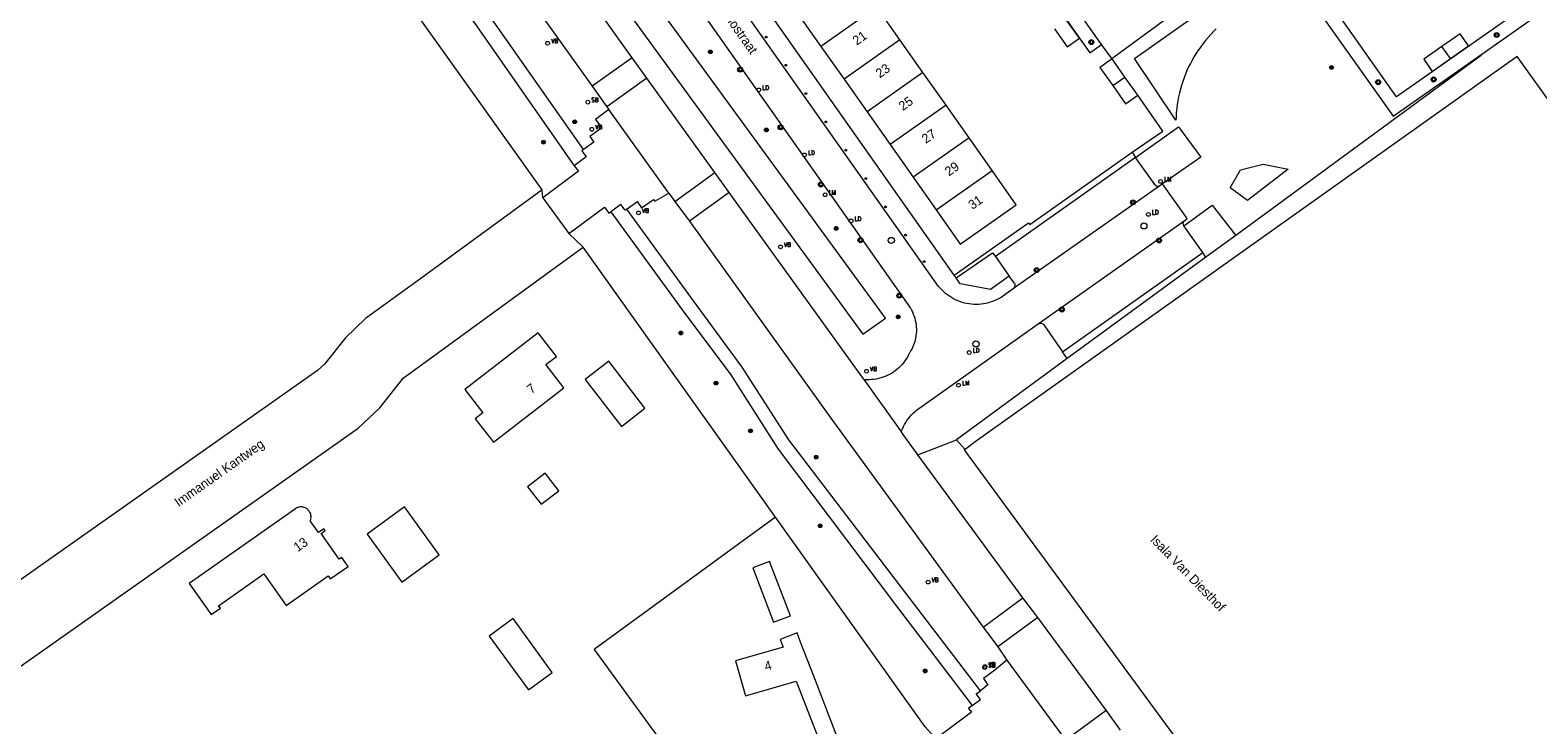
# Model space of a CAD drawing. Header units: metres. Extents: x 138165 to 154469, y 480134 to 494189.
# Tile 987 of 1056: x 150992 to 151196, y 483782 to 483875. Entities that reach past the tile are written whole.
import ezdxf

# ---------------------------------------------------------------- set-up
doc = ezdxf.new("R2010")
doc.units = ezdxf.units.M
doc.header["$LTSCALE"] = 0.001
doc.header["$MEASUREMENT"] = 0
for name, color, linetype, lineweight in [('Level 5', 7, 'Continuous', 0), ('TOP-L-terrein schutting raster hek leuning', 7, 'Continuous', 0), ('TOP-L-topo objecten punt', 7, 'Continuous', 0), ('TOP-L-topo objecten vlak', 7, 'Continuous', 0), ('TOP-T-topo huisnummering naamgeving', 7, 'Continuous', 0)]:
    doc.layers.add(name, color=color, linetype=linetype, lineweight=lineweight)
doc.styles.add('Style-INTL_ISO', font='INTL_ISO.shx')
doc.styles.add('Style-STANDARD', font='STANDARD.shx')

# ---------------------------------------------------------------- blocks, each defined once
blk = doc.blocks.new('24')
at = {"layer": 'TOP-L-topo objecten punt', "color": 7, "linetype": 'Continuous', "lineweight": 0}
for radius in [0.025, 0.0182, 0.0115, 0.005]:
    blk.add_circle((0, 0), radius, dxfattribs=at)
blk = doc.blocks.new('*U13')
at = {"layer": 'Level 5', "color": 7, "linetype": 'Continuous', "lineweight": 0}
blk.add_circle((0, 0), 0.0415, dxfattribs=at)
blk = doc.blocks.new('150')
at = {"layer": 'Level 5', "color": 7, "linetype": 'Continuous', "lineweight": 0}
blk.add_blockref('*U13', (0, 0), dxfattribs=at)
blk = doc.blocks.new('121')
at = {"layer": 'TOP-L-topo objecten punt', "color": 7, "linetype": 'Continuous', "lineweight": 0}
blk.add_circle((0, 0), 0.025, dxfattribs=at)
at = {"layer": 'TOP-L-topo objecten punt', "color": 7, "linetype": 'Continuous', "lineweight": 0, "style": 'Style-STANDARD'}
blk.add_text('LD', height=0.06, dxfattribs=at).set_placement((0.0483, 0))
blk = doc.blocks.new('39')
at = {"layer": 'TOP-L-topo objecten punt', "color": 7, "linetype": 'Continuous', "lineweight": 0}
for p, q in [((0.0175, 0.0175), (-0.0175, 0.0175)), ((-0.0175, 0.0175), (-0.0175, -0.0175)), ((0.0175, 0.0175), (0.0175, -0.0175)), ((0.0175, -0.0175), (-0.0175, -0.0175))]:
    blk.add_line(p, q, dxfattribs=at)
blk.add_circle((0, 0), 0.0332, dxfattribs=at)
blk = doc.blocks.new('16')
at = {"layer": 'TOP-L-topo objecten punt', "color": 7, "linetype": 'Continuous', "lineweight": 0}
blk.add_circle((0, 0), 0.025, dxfattribs=at)
at = {"layer": 'TOP-L-topo objecten punt', "color": 7, "linetype": 'Continuous', "lineweight": 0, "style": 'Style-STANDARD'}
blk.add_text('LM', height=0.06, dxfattribs=at).set_placement((0.0483, 0))
blk = doc.blocks.new('10')
at = {"layer": 'TOP-L-topo objecten punt', "linetype": 'Continuous', "lineweight": 0}
blk.add_circle((0, 0), 0.0125, dxfattribs=at)
blk = doc.blocks.new('14')
at = {"layer": 'TOP-L-topo objecten punt', "color": 7, "linetype": 'Continuous', "lineweight": 0}
blk.add_circle((0, 0), 0.025, dxfattribs=at)
at = {"layer": 'TOP-L-topo objecten punt', "color": 7, "linetype": 'Continuous', "lineweight": 0, "style": 'Style-STANDARD'}
blk.add_text('VB', height=0.06, dxfattribs=at).set_placement((0.0483, 0))
blk = doc.blocks.new('175')
at = {"layer": 'TOP-L-topo objecten punt', "color": 7, "linetype": 'Continuous', "lineweight": 0}
blk.add_circle((0, 0), 0.025, dxfattribs=at)
at = {"layer": 'TOP-L-topo objecten punt', "color": 7, "linetype": 'Continuous', "lineweight": 0, "style": 'Style-STANDARD'}
blk.add_text('SB', height=0.06, dxfattribs=at).set_placement((0.0483, 0))

msp = doc.modelspace()

# ---------------------------------------------------------------- linework, layer by layer
at = {"layer": 'TOP-L-terrein schutting raster hek leuning', "flags": 128}
msp.add_lwpolyline([(151187.88, 483871.91), (151154.77, 483847.63), (151150.71, 483844.72), (151131.99, 483831.05), (151117.05, 483820.03)], dxfattribs=at)
at = {"layer": 'TOP-L-topo objecten vlak', "flags": 128}
for points in [[(151104.43, 483834.3), (151107.49, 483836.46), (151072.41, 483884.5), (151041.28, 483928.32), (151034.09, 483938.67), (151031.05, 483936.58), (151038.46, 483925.91), (151069.45, 483882.28), (151104.43, 483834.3)], [(151039.98, 483938.38), (151110.83, 483837.81), (151110.96, 483837.57), (151111.1, 483837.31), (151111.22, 483837.03), (151111.33, 483836.75), (151111.42, 483836.46), (151111.49, 483836.17), (151111.56, 483835.88), (151111.6, 483835.58), (151111.63, 483835.28), (151111.64, 483834.98), (151111.64, 483834.68), (151111.62, 483834.38), (151111.58, 483834.08), (151111.53, 483833.78), (151111.47, 483833.49), (151111.38, 483833.2), (151111.29, 483832.91), (151111.17, 483832.64), (151111.05, 483832.36), (151110.9, 483832.1), (151110.75, 483831.84), (151110.73, 483831.79), (151110.59, 483831.51), (151110.44, 483831.23), (151110.28, 483830.97), (151110.1, 483830.71), (151109.91, 483830.46), (151109.71, 483830.22), (151109.5, 483829.99), (151109.27, 483829.77), (151109.04, 483829.57), (151108.79, 483829.37), (151108.53, 483829.19), (151108.27, 483829.02), (151107.99, 483828.87), (151107.71, 483828.73), (151107.42, 483828.6), (151107.13, 483828.49), (151106.83, 483828.4), (151106.53, 483828.32), (151106.22, 483828.26), (151105.91, 483828.21), (151105.6, 483828.18), (151105.29, 483828.16), (151104.98, 483828.16), (151104.66, 483828.17), (151104.54, 483828.19)], [(151073.27, 483871.59), (151034.14, 483926.38)], [(151016.99, 483923.85), (151019.08, 483921.75), (151025.18, 483912.63), (151033.71, 483900.68), (151039.92, 483892.81), (151049.99, 483879.19), (151065.43, 483857.05)], [(151066.71, 483859.22), (151051.86, 483880.44), (151041.95, 483893.91), (151035.38, 483902.17), (151026.84, 483913.73), (151020.04, 483923.25), (151019.92, 483924.58)], [(151028.71, 483922.51), (151067.86, 483867.8)], [(151124.76, 483840.46), (151123.08, 483839.28), (151122.8, 483839.12), (151122.52, 483838.97), (151122.23, 483838.84), (151121.93, 483838.72), (151121.62, 483838.62), (151121.32, 483838.53), (151121, 483838.45), (151120.69, 483838.4), (151120.37, 483838.35), (151120.05, 483838.33), (151119.73, 483838.32), (151119.4, 483838.33), (151119.08, 483838.35), (151118.76, 483838.39), (151118.45, 483838.44), (151118.13, 483838.51), (151117.82, 483838.59), (151117.52, 483838.7), (151117.22, 483838.81), (151116.92, 483838.94), (151116.64, 483839.09), (151116.36, 483839.24), (151116.09, 483839.42), (151115.82, 483839.6), (151115.57, 483839.8), (151115.33, 483840.01), (151115.1, 483840.24), (151114.88, 483840.47), (151114.67, 483840.72), (151114.63, 483840.76), (151058.98, 483919.71)], [(151061.14, 483853.78), (151051.07, 483867.9), (151015.73, 483917.42)], [(151136.62, 483873.42), (151115.04, 483904.04)], [(151114.36, 483901.65), (151135.05, 483872.28), (151136.62, 483873.42)], [(151160.31, 483885.87), (151175.99, 483863.75), (151187.8, 483872)], [(151198.1, 483879.21), (151197, 483880.8), (151176.44, 483866.33), (151161.9, 483886.97)], [(151152.1, 483875.52), (151151.73, 483875.14), (151151.36, 483874.76), (151151, 483874.36), (151150.66, 483873.95), (151150.33, 483873.54), (151150.01, 483873.11), (151149.7, 483872.67), (151149.41, 483872.23), (151149.13, 483871.77), (151148.87, 483871.31), (151148.62, 483870.84), (151148.38, 483870.37), (151148.16, 483869.88), (151147.95, 483869.39), (151147.76, 483868.9), (151147.58, 483868.39), (151147.42, 483867.89), (151147.27, 483867.37), (151147.14, 483866.86), (151147.02, 483866.34), (151146.92, 483865.82), (151146.84, 483865.29), (151146.77, 483864.76), (151146.72, 483864.23), (151146.68, 483863.7), (151146.66, 483863.17), (151141.09, 483871.53), (151158.62, 483883.93)], [(151116.75, 483842.28), (151088.05, 483883.07)], [(151138.03, 483871.53), (151150.33, 483880.61)], [(151187.8, 483872), (151198.1, 483879.21)], [(151095.65, 483877.55), (151098.76, 483873.14)], [(151106.3, 483878.46), (151098.76, 483873.14)], [(151109.42, 483874.04), (151106.3, 483878.46)], [(151130.29, 483875.54), (151132.01, 483873.09), (151133.65, 483874.24), (151131.92, 483876.69)], [(151098.76, 483873.14), (151101.87, 483868.73)], [(151109.42, 483874.04), (151101.87, 483868.73)], [(151112.53, 483869.63), (151109.42, 483874.04)], [(151138.03, 483871.53), (151136.62, 483873.42)], [(151182.57, 483873.14), (151180.12, 483871.41), (151181.27, 483869.77), (151183.72, 483871.5)], [(151183.72, 483871.5), (151186.17, 483873.23), (151185.02, 483874.86), (151182.57, 483873.14)], [(151183.72, 483871.5), (151182.57, 483873.14)], [(151073.27, 483871.59), (151067.86, 483867.8)], [(151075.26, 483868.85), (151073.27, 483871.59)], [(151236, 483811.53), (151192.74, 483871.78), (151119.59, 483819.78), (151118.23, 483818.75), (151118.2, 483818.79)], [(151138.06, 483871.45), (151136.42, 483870.3), (151138.15, 483867.85)], [(151138.06, 483871.45), (151138.03, 483871.53)], [(151139.79, 483869), (151138.06, 483871.45)], [(151187.8, 483872), (151187.88, 483871.91), (151154.77, 483847.63)], [(151075.26, 483868.85), (151069.85, 483864.99)], [(151084.45, 483856.13), (151075.26, 483868.85)], [(151112.53, 483869.63), (151104.98, 483864.31)], [(151115.64, 483865.21), (151112.53, 483869.63)], [(151138.15, 483867.85), (151139.79, 483869)], [(151141.51, 483866.55), (151139.79, 483869)], [(151067.86, 483867.8), (151069.85, 483864.99)], [(151101.87, 483868.73), (151104.98, 483864.31)], [(151138.15, 483867.85), (151139.88, 483865.4), (151141.51, 483866.55)], [(151069.85, 483864.99), (151070.15, 483864.61)], [(151115.64, 483865.21), (151108.09, 483859.9)], [(151118.75, 483860.8), (151115.64, 483865.21)], [(151140.77, 483858.86), (151144.89, 483861.73), (151141.51, 483866.55)], [(151070.15, 483864.61), (151068.35, 483863.28), (151069.17, 483862.17), (151067.56, 483861), (151068.12, 483860.24), (151066.71, 483859.22)], [(151078.25, 483853.36), (151070.15, 483864.61)], [(151104.98, 483864.31), (151108.09, 483859.9)], [(151118.75, 483860.8), (151111.2, 483855.48)], [(151121.86, 483856.39), (151118.75, 483860.8)], [(151141.23, 483858.16), (151147.03, 483862.28), (151150.01, 483858.2), (151144.86, 483854.62)], [(151066.71, 483859.22), (151066.48, 483859.06), (151067.08, 483858.25), (151065.43, 483857.05)], [(151108.09, 483859.9), (151111.2, 483855.48)], [(151116.75, 483842.28), (151126.78, 483849.35), (151126.95, 483849.12), (151140.77, 483858.86)], [(151140.77, 483858.86), (151141.23, 483858.16)], [(151065.43, 483857.05), (151066.04, 483856.29), (151061.2, 483852.73)], [(151141.23, 483858.16), (151122.31, 483844.81)], [(151144.51, 483854.35), (151144.44, 483854.31), (151144.36, 483854.27), (151144.28, 483854.26), (151144.19, 483854.26), (151144.11, 483854.27), (151144.03, 483854.3), (151143.96, 483854.35), (151143.9, 483854.41), (151143.87, 483854.44), (151143.82, 483854.52), (151141.23, 483858.16)], [(151156.32, 483852.33), (151153.98, 483854.05), (151155.4, 483856.49), (151158.46, 483857.27), (151161.81, 483856.56), (151156.32, 483852.33)], [(151079.06, 483852.23), (151084.45, 483856.13)], [(151086.38, 483853.42), (151084.45, 483856.13)], [(151111.2, 483855.48), (151114.31, 483851.07)], [(151114.31, 483851.07), (151117.56, 483846.47), (151125.1, 483851.78), (151121.86, 483856.39)], [(151114.31, 483851.07), (151121.86, 483856.39)], [(151144.86, 483854.62), (151144.51, 483854.35)], [(151147.91, 483849.68), (151148.18, 483849.9), (151144.86, 483854.62)], [(151061.14, 483853.78), (151060.44, 483853.28), (151044.24, 483841.47), (151037.29, 483836.41), (151034.57, 483833.8), (151031.76, 483830.27), (151030.83, 483829.39), (150992.26, 483802.22), (150971.05, 483787.27), (150947.02, 483770.34), (150924.84, 483754.72), (150922.68, 483753.99), (150916.15, 483753.75), (150914.34, 483753.53), (150912.59, 483753.1), (150910.83, 483752.49), (150908.89, 483751.31), (150907.76, 483750.51), (150894.96, 483741.52), (150893.15, 483740.02), (150873.01, 483720.5)], [(151061.2, 483852.73), (151061.14, 483853.78)], [(151061.2, 483852.73), (151064.72, 483847.91)], [(151072.55, 483851.19), (151073.94, 483852.2), (151074.55, 483851.36), (151076.16, 483852.5), (151076.34, 483852.24), (151078.25, 483853.36)], [(151078.25, 483853.36), (151079.06, 483852.23)], [(151086.38, 483853.42), (151081.01, 483849.55)], [(151104.54, 483828.19), (151104.48, 483828.27), (151086.38, 483853.42)], [(151144.51, 483854.35), (151124.76, 483840.46)], [(151064.72, 483847.91), (151069.55, 483851.47), (151070.14, 483850.66), (151070.38, 483850.81)], [(151072.55, 483851.19), (151072.32, 483851.03), (151071.75, 483851.82), (151070.38, 483850.81)], [(151070.38, 483850.81), (151080.02, 483837.61), (151086.61, 483828.81), (151092.99, 483818.81), (151108.94, 483797.62), (151119.18, 483784.19)], [(151120.28, 483786.19), (151110.66, 483798.78), (151094.43, 483820.06), (151088.12, 483829.85), (151081.57, 483838.8), (151072.55, 483851.19)], [(151079.06, 483852.23), (151081.01, 483849.55)], [(151147.75, 483848.93), (151151.54, 483851.74), (151154.77, 483847.63)], [(151081.01, 483849.55), (151100.09, 483822.96), (151120.66, 483794.77)], [(151128.09, 483835.69), (151147.91, 483849.68)], [(151147.75, 483848.93), (151147.7, 483849.01), (151147.67, 483849.09), (151147.65, 483849.18), (151147.65, 483849.27), (151147.67, 483849.36), (151147.7, 483849.45), (151147.74, 483849.53), (151147.8, 483849.6), (151147.85, 483849.64), (151147.91, 483849.68)], [(151150.32, 483845.35), (151147.75, 483848.93)], [(151066.65, 483846.05), (151064.72, 483847.91)], [(151154.77, 483847.63), (151150.71, 483844.72)], [(150879.62, 483713.68), (150899.76, 483733.2), (150900.42, 483733.75), (150914.36, 483743.53), (150916.5, 483744.26), (150923.04, 483744.5), (150924.88, 483744.7), (150926.83, 483745.17), (150928.25, 483745.76), (150930.31, 483746.95), (150950.75, 483761.36), (150993.1, 483791.19), (151036.3, 483821.62), (151039.2, 483824.35), (151041.91, 483827.77), (151042.39, 483828.37), (151066.04, 483845.6), (151066.65, 483846.05)], [(151092.64, 483809.6), (151066.65, 483846.05)], [(151116.99, 483841.92), (151121.9, 483845.29), (151122.31, 483844.81)], [(151122.31, 483844.81), (151124.18, 483842.14)], [(151131.38, 483831.95), (151150.32, 483845.35)], [(151150.71, 483844.72), (151131.99, 483831.05)], [(151150.71, 483844.72), (151150.32, 483845.35)], [(151116.99, 483841.92), (151116.75, 483842.28)], [(151124.18, 483842.14), (151121.66, 483840.34), (151117.56, 483841.09), (151116.99, 483841.92)], [(151124.76, 483840.46), (151124.83, 483840.52), (151124.88, 483840.6), (151124.92, 483840.68), (151124.95, 483840.77), (151124.97, 483840.86), (151124.96, 483840.95), (151124.95, 483841.04), (151124.91, 483841.13), (151124.86, 483841.21), (151124.18, 483842.14)], [(151061.62, 483830.22), (151063.05, 483831.32), (151060.61, 483834.49), (151050.7, 483826.86), (151053.14, 483823.69), (151052.11, 483822.9), (151054.55, 483819.73), (151064.06, 483827.05), (151061.62, 483830.22)], [(151109.61, 483821.1), (151109.65, 483821.25), (151109.77, 483821.55), (151109.9, 483821.84), (151110.04, 483822.12), (151110.2, 483822.4), (151110.37, 483822.66), (151110.56, 483822.92), (151110.76, 483823.17), (151110.96, 483823.41), (151111.19, 483823.64), (151111.42, 483823.85), (151111.66, 483824.06), (151128.09, 483835.69)], [(151128.09, 483835.69), (151128.17, 483835.74), (151128.25, 483835.77), (151128.35, 483835.79), (151128.44, 483835.79), (151128.53, 483835.78), (151128.62, 483835.75), (151128.7, 483835.7), (151128.78, 483835.64), (151128.84, 483835.58), (151128.86, 483835.56), (151131.38, 483831.95)], [(151066.95, 483828.21), (151071.83, 483821.87), (151075.01, 483824.32), (151070.12, 483830.65), (151066.95, 483828.21)], [(151131.99, 483831.05), (151117.05, 483820.03)], [(151131.99, 483831.05), (151131.38, 483831.95)], [(151104.54, 483828.19), (151109.61, 483821.1)], [(151111.85, 483818.05), (151109.62, 483821.08), (151109.61, 483821.1)], [(151111.85, 483818.05), (151117.05, 483820.03)], [(151117.05, 483820.03), (151118.2, 483818.79)], [(151126.02, 483798.73), (151111.85, 483818.05)], [(151118.2, 483818.79), (151118.1, 483818.72), (151154.46, 483769.18), (151157.28, 483768.1)], [(151059.17, 483813.73), (151061, 483811.36), (151063.38, 483813.19), (151061.55, 483815.56), (151059.17, 483813.73)], [(151013.51, 483800.67), (151016.47, 483796.47), (151017.7, 483797.34), (151017.46, 483797.67), (151023.58, 483801.99), (151026.6, 483797.7), (151032.25, 483801.68), (151032.53, 483801.28), (151034.94, 483802.98), (151034.1, 483804.18), (151033.74, 483803.93), (151031.29, 483807.41), (151031.85, 483807.81), (151031.68, 483808.04), (151030.96, 483807.53), (151029.84, 483809.13), (151029.89, 483809.25), (151029.92, 483809.41), (151029.94, 483809.56), (151029.94, 483809.7), (151029.93, 483809.83), (151029.91, 483809.96), (151029.89, 483810.02), (151029.85, 483810.15), (151029.79, 483810.28), (151029.75, 483810.35), (151029.69, 483810.44), (151029.64, 483810.5), (151029.57, 483810.58), (151029.5, 483810.65), (151029.44, 483810.7), (151029.37, 483810.75), (151029.31, 483810.79), (151029.24, 483810.83), (151029.17, 483810.87), (151029.11, 483810.9), (151029.04, 483810.92), (151028.98, 483810.94), (151028.85, 483810.97), (151028.72, 483810.99), (151028.6, 483811), (151028.47, 483810.99), (151028.36, 483810.98), (151028.27, 483810.96), (151028.17, 483810.93), (151028.08, 483810.9), (151028.01, 483810.86), (151027.95, 483810.83), (151027.92, 483810.81), (151027.88, 483810.79), (151027.86, 483810.78), (151027.84, 483810.77), (151027.83, 483810.76), (151027.83, 483810.76), (151027.82, 483810.76), (151027.82, 483810.75), (151027.82, 483810.75), (151013.51, 483800.67)], [(151047.25, 483804.51), (151042.55, 483810.99), (151037.49, 483807.32), (151042.19, 483800.84), (151047.25, 483804.51)], [(151092.64, 483809.6), (151068.14, 483791.76), (151076.98, 483779.64), (151060.81, 483767.86), (151072.44, 483751.9), (151071.36, 483750.92)], [(151114.26, 483779.72), (151112.82, 483781.32), (151112.81, 483781.31), (151092.64, 483809.6)], [(151094.64, 483796.32), (151091.82, 483803.63), (151089.55, 483802.76), (151092.36, 483795.45), (151094.64, 483796.32)], [(151120.66, 483794.77), (151126.02, 483798.73)], [(151128.04, 483796.07), (151126.02, 483798.73)], [(151059.27, 483786.3), (151062.5, 483788.65), (151057.2, 483795.93), (151053.97, 483793.57), (151059.27, 483786.3)], [(151128.04, 483796.07), (151122.65, 483792.1)], [(151137.24, 483783.55), (151128.04, 483796.07)], [(151096.02, 483792.74), (151095.54, 483793.99), (151093.26, 483793.11), (151093.67, 483792.06), (151087.23, 483790.21), (151088.59, 483785.52), (151095.43, 483787.49), (151099.9, 483775.9), (151102.17, 483776.78), (151097.78, 483788.16), (151096.02, 483792.74)], [(151120.66, 483794.77), (151122.65, 483792.1)], [(151122.65, 483792.1), (151123.85, 483790.31)], [(151123.85, 483790.31), (151122.24, 483788.99), (151120.69, 483787.83), (151121.29, 483787.01), (151120.28, 483786.19)], [(151123.85, 483790.31), (151131.19, 483780.35)], [(151119.18, 483784.19), (151120.29, 483785), (151119.72, 483785.78), (151120.28, 483786.19)], [(151119.18, 483784.19), (151118.68, 483783.8), (151119.06, 483783.28), (151114.26, 483779.72)], [(151131.83, 483779.57), (151137.24, 483783.55)], [(151139.2, 483780.87), (151137.24, 483783.55)]]:
    msp.add_lwpolyline(points, dxfattribs=at)

# ---------------------------------------------------------------- block references
at = {"layer": 'TOP-L-topo objecten punt', "xscale": 10, "yscale": 10, "zscale": 10}
for name, p in [('39', (151189.96, 483874.68)), ('14', (151061.87, 483873.57)), ('10', (151091.35, 483874.41)), ('39', (151135.25, 483873.72)), ('24', (151083.83, 483872.41)), ('39', (151087.85, 483870.01)), ('10', (151094.04, 483870.6)), ('24', (151167.67, 483870.3)), ('39', (151181.45, 483868.69)), ('121', (151090.36, 483867.28)), ('10', (151096.73, 483866.77)), ('39', (151173.96, 483868.31)), ('175', (151067.28, 483865.62)), ('24', (151065.52, 483862.97)), ('10', (151099.41, 483862.95)), ('14', (151067.83, 483861.96)), ('24', (151091.39, 483861.87)), ('39', (151093.31, 483862.23)), ('24', (151061.32, 483860.22)), ('121', (151096.54, 483858.5)), ('10', (151102.11, 483859.13)), ('39', (151098.75, 483854.51)), ('10', (151104.8, 483855.3)), ('16', (151144.59, 483854.93)), ('16', (151099.32, 483853.13)), ('14', (151074.13, 483850.68)), ('10', (151107.47, 483851.48)), ('39', (151140.87, 483852.1)), ('121', (151142.95, 483850.47)), ('24', (151100.82, 483848.59)), ('121', (151102.82, 483849.59)), ('150', (151142.35, 483848.92)), ('14', (151093.3, 483846.09)), ('39', (151104.09, 483846.99)), ('150', (151108.25, 483846.96)), ('10', (151110.17, 483847.66)), ('39', (151144.38, 483846.94)), ('10', (151112.68, 483844.1)), ('39', (151127.87, 483842.96)), ('39', (151109.33, 483839.5)), ('24', (151109.19, 483836.65)), ('39', (151131.26, 483837.63)), ('24', (151079.85, 483834.47)), ('121', (151118.78, 483831.83)), ('150', (151119.68, 483833)), ('14', (151104.9, 483829.31)), ('24', (151084.59, 483827.71)), ('16', (151117.33, 483827.42)), ('24', (151089.25, 483821.25)), ('24', (151098.12, 483817.7)), ('24', (151098.64, 483808.45)), ('14', (151113.23, 483800.86)), ('175', (151120.86, 483789.32)), ('14', (151120.9, 483789.45)), ('24', (151112.81, 483788.86))]:
    msp.add_blockref(name, p, dxfattribs=at)

# ---------------------------------------------------------------- texts
at = {"layer": 'TOP-T-topo huisnummering naamgeving', "style": 'Style-INTL_ISO'}
for s, rotation, p in [('Trota van Salernostraat', 305.2, (151079.22, 483886.26)), ('21', 35.2, (151103.59, 483873.24)), ('23', 35.2, (151106.7, 483868.82)), ('25', 35.2, (151109.81, 483864.41)), ('27', 35.2, (151112.92, 483859.99)), ('29', 35.2, (151116.03, 483855.58)), ('31', 35.2, (151119.2, 483851.07)), ('7', 37.6, (151059.67, 483826.2)), ('Immanuel Kantweg', 35.2, (151012.06, 483810.96)), ('13', 35.2, (151028.13, 483804.88)), ('Isala Van Diesthof', 314.3, (151143.12, 483806.48)), ('4', 16.1, (151091.33, 483788.85))]:
    msp.add_text(s, height=1.25, rotation=rotation, dxfattribs=at).set_placement(p)

doc.saveas('drawing.dxf')
